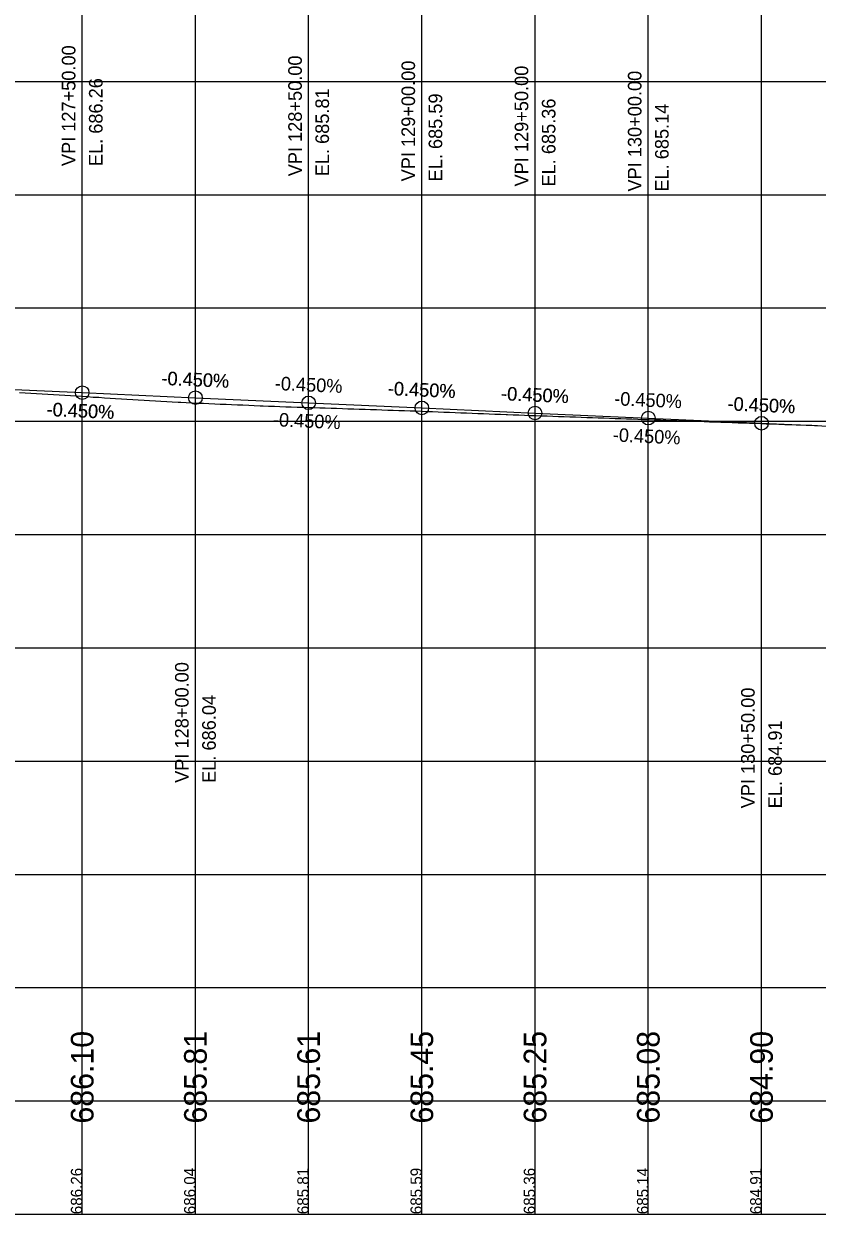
# Model space of a CAD drawing. Extents: x -7164 to 2214450, y -19642 to 253469.
# Drawn here: x 19924 to 20275, y -3000 to -2475 of the extents above; entities that cross this region are included whole.
import ezdxf

# ---------------------------------------------------------------- set-up
doc = ezdxf.new("R2010")
doc.units = 0
for name, color, linetype in [('DESIGN - PROFILE - Proposed', 7, 'Continuous'), ('DESIGN - PROFILE - Proposed Curve Text', 7, 'Continuous'), ('DESIGN - PROFILE - Proposed Text', 7, 'Continuous'), ('DESIGN - SCRATCH - User 1', 7, 'Continuous'), ('DESIGN - SHEET - Light Grid', 7, 'Continuous'), ('SURVEY - PROFILE - Ground Line with Text', 7, 'Continuous')]:
    doc.layers.add(name, color=color, linetype=linetype)

msp = doc.modelspace()

# ---------------------------------------------------------------- linework, layer by layer
at = {"layer": 'DESIGN - PROFILE - Proposed'}
msp.add_lwpolyline([(19750, -2626.56), (19800, -2629.81), (19850, -2632.66), (19900, -2635.11), (19950, -2637.36), (20000, -2639.61), (20050, -2641.86), (20100, -2644.11), (20150, -2646.36), (20200, -2648.61), (20250, -2650.86), (20300, -2653.11)], dxfattribs=at)
msp.add_lwpolyline([(19750, -2626.56), (19800, -2629.81), (19850, -2632.66), (19900, -2635.11), (19950, -2637.36), (20000, -2639.61), (20050, -2641.86), (20100, -2644.11), (20150, -2646.36), (20200, -2648.61), (20250, -2650.86), (20300, -2653.11)], dxfattribs=at)
at = {"layer": 'DESIGN - PROFILE - Proposed Text'}
for centre in [(19950, -2637.36), (19950, -2637.36), (20000, -2639.61), (20000, -2639.61), (20050, -2641.86), (20050, -2641.86), (20100, -2644.11), (20100, -2644.11), (20150, -2646.36), (20150, -2646.36), (20200, -2648.61), (20200, -2648.61), (20250, -2650.86), (20250, -2650.86)]:
    msp.add_circle(centre, 3, dxfattribs=at)
at = {"layer": 'DESIGN - SCRATCH - User 1'}
msp.add_line((15000, -3000), (24100, -3000), dxfattribs=at)
msp.add_line((15000, -3000), (24100, -3000), dxfattribs=at)
at = {"layer": 'DESIGN - SHEET - Light Grid'}
for p, q in [((19950, -3000), (19950, -1000)), ((19950, -3000), (19950, -1000)), ((20000, -3000), (20000, -1000)), ((20000, -3000), (20000, -1000)), ((20050, -3000), (20050, -1000)), ((20050, -3000), (20050, -1000)), ((20100, -3000), (20100, -1000)), ((20100, -3000), (20100, -1000)), ((20150, -3000), (20150, -1000)), ((20150, -3000), (20150, -1000)), ((20200, -3000), (20200, -1000)), ((20200, -3000), (20200, -1000)), ((20250, -3000), (20250, -1000)), ((20250, -3000), (20250, -1000)), ((15000, -2500), (24100, -2500)), ((15000, -2500), (24100, -2500)), ((15000, -2550), (24100, -2550)), ((15000, -2550), (24100, -2550)), ((15000, -2600), (24100, -2600)), ((15000, -2600), (24100, -2600)), ((15000, -2650), (24100, -2650)), ((15000, -2650), (24100, -2650)), ((15000, -2700), (24100, -2700)), ((15000, -2700), (24100, -2700)), ((15000, -2750), (24100, -2750)), ((15000, -2750), (24100, -2750)), ((15000, -2800), (24100, -2800)), ((15000, -2800), (24100, -2800)), ((15000, -2850), (24100, -2850)), ((15000, -2850), (24100, -2850)), ((15000, -2900), (24100, -2900)), ((15000, -2900), (24100, -2900)), ((15000, -2950), (24100, -2950)), ((15000, -2950), (24100, -2950)), ((15000, -3000), (24100, -3000)), ((15000, -3000), (24100, -3000))]:
    msp.add_line(p, q, dxfattribs=at)
at = {"layer": 'SURVEY - PROFILE - Ground Line with Text'}
for points in [[(19922.35, -2637.26), (19924.78, -2637.43), (19927.35, -2637.57), (19929.78, -2637.74), (19932.35, -2637.88), (19934.78, -2638.05), (19937.35, -2638.19), (19939.78, -2638.36), (19942.35, -2638.5), (19944.78, -2638.67), (19947.35, -2638.81), (19949.78, -2638.98), (19952.35, -2639.12), (19954.78, -2639.29), (19957.35, -2639.43), (19959.78, -2639.6), (19962.35, -2639.74), (19964.78, -2639.91), (19967.35, -2640.05), (19969.78, -2640.22), (19972.35, -2640.36), (19974.78, -2640.53), (19977.34, -2640.67), (19979.78, -2640.84), (19982.34, -2640.98), (19984.78, -2641.15), (19987.34, -2641.29), (19989.78, -2641.46), (19992.34, -2641.6), (19993.55, -2641.64), (19995.99, -2641.72), (19998.55, -2641.86), (20000.99, -2641.94)], [(19922.35, -2637.26), (19924.78, -2637.43), (19927.35, -2637.57), (19929.78, -2637.74), (19932.35, -2637.88), (19934.78, -2638.05), (19937.35, -2638.19), (19939.78, -2638.36), (19942.35, -2638.5), (19944.78, -2638.67), (19947.35, -2638.81), (19949.78, -2638.98), (19952.35, -2639.12), (19954.78, -2639.29), (19957.35, -2639.43), (19959.78, -2639.6), (19962.35, -2639.74), (19964.78, -2639.91), (19967.35, -2640.05), (19969.78, -2640.22), (19972.35, -2640.36), (19974.78, -2640.53), (19977.34, -2640.67), (19979.78, -2640.84), (19982.34, -2640.98), (19984.78, -2641.15), (19987.34, -2641.29), (19989.78, -2641.46), (19992.34, -2641.6), (19993.55, -2641.64), (19995.99, -2641.72), (19998.55, -2641.86), (20000.99, -2641.94)], [(20000.99, -2641.94), (20003.55, -2642.08), (20005.99, -2642.16), (20008.55, -2642.3), (20010.99, -2642.38), (20013.55, -2642.52), (20015.98, -2642.6), (20018.55, -2642.74), (20020.98, -2642.82), (20023.55, -2642.96), (20025.98, -2643.04), (20028.55, -2643.18), (20029.92, -2643.23), (20032.35, -2643.31), (20034.92, -2643.39), (20037.35, -2643.47), (20039.92, -2643.56), (20042.35, -2643.63), (20044.92, -2643.72), (20047.35, -2643.8), (20049.92, -2643.89), (20052.35, -2643.96), (20054.91, -2644.05), (20057.35, -2644.13), (20059.91, -2644.22), (20062.35, -2644.29), (20064.91, -2644.38), (20067.35, -2644.46), (20069.91, -2644.55), (20072.35, -2644.62), (20074.91, -2644.71), (20077.35, -2644.79), (20079.91, -2644.88), (20082.35, -2644.95), (20084.91, -2645.04), (20087.35, -2645.12), (20089.91, -2645.2), (20092.35, -2645.28), (20094.91, -2645.37), (20097.36, -2645.45), (20099.91, -2645.53), (20102.06, -2645.62), (20102.22, -2645.63), (20104.76, -2645.73), (20107.22, -2645.83), (20109.76, -2645.92), (20112.22, -2646.03), (20114.76, -2646.12), (20117.22, -2646.23), (20119.76, -2646.32), (20122.22, -2646.43), (20124.76, -2646.52), (20127.22, -2646.62), (20129.76, -2646.72), (20132.22, -2646.82), (20134.76, -2646.92), (20137.22, -2647.02), (20137.82, -2647.04), (20140.36, -2647.14), (20142.82, -2647.22), (20145.37, -2647.31), (20147.82, -2647.4), (20150.37, -2647.49), (20152.82, -2647.57), (20155.37, -2647.67), (20157.82, -2647.75), (20160.37, -2647.84), (20162.82, -2647.93), (20165.37, -2648.02), (20167.82, -2648.1), (20170.37, -2648.2), (20172.82, -2648.28), (20175.37, -2648.37), (20177.82, -2648.46), (20180.37, -2648.55), (20182.82, -2648.63), (20185.37, -2648.73), (20187.82, -2648.81), (20190.37, -2648.91), (20192.81, -2648.99), (20195.38, -2649.08), (20197.81, -2649.16), (20200.38, -2649.26), (20202.81, -2649.34), (20205.38, -2649.44), (20207.81, -2649.52), (20210.38, -2649.61), (20212.81, -2649.69), (20214.66, -2649.76), (20217.09, -2649.84), (20219.66, -2649.94), (20222.1, -2650.02), (20224.66, -2650.12), (20227.1, -2650.2), (20229.66, -2650.3), (20232.1, -2650.38), (20234.66, -2650.47), (20237.1, -2650.56), (20239.66, -2650.65), (20242.1, -2650.73), (20244.66, -2650.83)], [(20000.99, -2641.94), (20003.55, -2642.08), (20005.99, -2642.16), (20008.55, -2642.3), (20010.99, -2642.38), (20013.55, -2642.52), (20015.98, -2642.6), (20018.55, -2642.74), (20020.98, -2642.82), (20023.55, -2642.96), (20025.98, -2643.04), (20028.55, -2643.18), (20029.92, -2643.23), (20032.35, -2643.31), (20034.92, -2643.39), (20037.35, -2643.47), (20039.92, -2643.56), (20042.35, -2643.63), (20044.92, -2643.72), (20047.35, -2643.8), (20049.92, -2643.89), (20052.35, -2643.96), (20054.91, -2644.05), (20057.35, -2644.13), (20059.91, -2644.22), (20062.35, -2644.29), (20064.91, -2644.38), (20067.35, -2644.46), (20069.91, -2644.55), (20072.35, -2644.62), (20074.91, -2644.71), (20077.35, -2644.79), (20079.91, -2644.88), (20082.35, -2644.95), (20084.91, -2645.04), (20087.35, -2645.12), (20089.91, -2645.2), (20092.35, -2645.28), (20094.91, -2645.37), (20097.36, -2645.45), (20099.91, -2645.53), (20102.06, -2645.62), (20102.22, -2645.63), (20104.76, -2645.73), (20107.22, -2645.83), (20109.76, -2645.92), (20112.22, -2646.03), (20114.76, -2646.12), (20117.22, -2646.23), (20119.76, -2646.32), (20122.22, -2646.43), (20124.76, -2646.52), (20127.22, -2646.62), (20129.76, -2646.72), (20132.22, -2646.82), (20134.76, -2646.92), (20137.22, -2647.02), (20137.82, -2647.04), (20140.36, -2647.14), (20142.82, -2647.22), (20145.37, -2647.31), (20147.82, -2647.4), (20150.37, -2647.49), (20152.82, -2647.57), (20155.37, -2647.67), (20157.82, -2647.75), (20160.37, -2647.84), (20162.82, -2647.93), (20165.37, -2648.02), (20167.82, -2648.1), (20170.37, -2648.2), (20172.82, -2648.28), (20175.37, -2648.37), (20177.82, -2648.46), (20180.37, -2648.55), (20182.82, -2648.63), (20185.37, -2648.73), (20187.82, -2648.81), (20190.37, -2648.91), (20192.81, -2648.99), (20195.38, -2649.08), (20197.81, -2649.16), (20200.38, -2649.26), (20202.81, -2649.34), (20205.38, -2649.44), (20207.81, -2649.52), (20210.38, -2649.61), (20212.81, -2649.69), (20214.66, -2649.76), (20217.09, -2649.84), (20219.66, -2649.94), (20222.1, -2650.02), (20224.66, -2650.12), (20227.1, -2650.2), (20229.66, -2650.3), (20232.1, -2650.38), (20234.66, -2650.47), (20237.1, -2650.56), (20239.66, -2650.65), (20242.1, -2650.73), (20244.66, -2650.83)], [(20244.66, -2650.83), (20247.1, -2650.91), (20249.66, -2651.01), (20252.1, -2651.09), (20254.66, -2651.18), (20255.25, -2651.2), (20257.7, -2651.29), (20260.25, -2651.38), (20262.71, -2651.47), (20265.25, -2651.56), (20267.21, -2651.61), (20269.67, -2651.69), (20272.21, -2651.75), (20274.67, -2651.83)], [(20244.66, -2650.83), (20247.1, -2650.91), (20249.66, -2651.01), (20252.1, -2651.09), (20254.66, -2651.18), (20255.25, -2651.2), (20257.7, -2651.29), (20260.25, -2651.38), (20262.71, -2651.47), (20265.25, -2651.56), (20267.21, -2651.61), (20269.67, -2651.69), (20272.21, -2651.75), (20274.67, -2651.83)]]:
    msp.add_lwpolyline(points, dxfattribs=at)

# ---------------------------------------------------------------- texts
at = {"layer": 'DESIGN - PROFILE - Proposed Curve Text'}
for s, p in [('VPI 127+50.00', (19947, -2537.36)), ('VPI 127+50.00', (19947, -2537.36)), ('VPI 128+50.00', (20047, -2541.86)), ('VPI 128+50.00', (20047, -2541.86)), ('VPI 129+00.00', (20097, -2544.11)), ('VPI 129+00.00', (20097, -2544.11)), ('VPI 129+50.00', (20147, -2546.36)), ('VPI 129+50.00', (20147, -2546.36)), ('VPI 130+00.00', (20197, -2548.61)), ('VPI 130+00.00', (20197, -2548.61)), ('EL. 686.26', (19959, -2537.36)), ('EL. 686.26', (19959, -2537.36)), ('EL. 685.81', (20059, -2541.86)), ('EL. 685.81', (20059, -2541.86)), ('EL. 685.59', (20109, -2544.11)), ('EL. 685.59', (20109, -2544.11)), ('EL. 685.36', (20159, -2546.36)), ('EL. 685.36', (20159, -2546.36)), ('EL. 685.14', (20209, -2548.61)), ('EL. 685.14', (20209, -2548.61)), ('VPI 128+00.00', (19997, -2809.61)), ('VPI 128+00.00', (19997, -2809.61)), ('VPI 130+50.00', (20247, -2820.86)), ('VPI 130+50.00', (20247, -2820.86)), ('EL. 686.04', (20009, -2809.61)), ('EL. 686.04', (20009, -2809.61)), ('EL. 684.91', (20259, -2820.86)), ('EL. 684.91', (20259, -2820.86))]:
    msp.add_text(s, height=6, rotation=90, dxfattribs=at).set_placement(p)
at = {"layer": 'DESIGN - PROFILE - Proposed Text'}
for s, height, rotation, p in [('-0.450%', 6, 357.4234, (19984.85, -2633.92)), ('-0.450%', 6, 357.4234, (19984.85, -2633.92)), ('-0.450%', 6, 357.4234, (19984.95, -2633.93)), ('-0.450%', 6, 357.4234, (19984.95, -2633.93)), ('-0.450%', 6, 357.4234, (20034.95, -2636.18)), ('-0.450%', 6, 357.4234, (20034.95, -2636.18)), ('-0.450%', 6, 357.4234, (20084.85, -2638.42)), ('-0.450%', 6, 357.4234, (20084.85, -2638.42)), ('-0.450%', 6, 357.4234, (20084.95, -2638.43)), ('-0.450%', 6, 357.4234, (20084.95, -2638.43)), ('-0.450%', 6, 357.4234, (20134.85, -2640.67)), ('-0.450%', 6, 357.4234, (20134.85, -2640.67)), ('-0.450%', 6, 357.4234, (20134.95, -2640.68)), ('-0.450%', 6, 357.4234, (20134.95, -2640.68)), ('-0.450%', 6, 357.4234, (20184.85, -2642.92)), ('-0.450%', 6, 357.4234, (20184.85, -2642.92)), ('-0.450%', 6, 357.4234, (19934.13, -2647.66)), ('-0.450%', 6, 357.4234, (19934.13, -2647.66)), ('-0.450%', 6, 357.4234, (19934.23, -2647.66)), ('-0.450%', 6, 357.4234, (19934.23, -2647.66)), ('-0.450%', 6, 357.4234, (20234.85, -2645.17)), ('-0.450%', 6, 357.4234, (20234.85, -2645.17)), ('-0.450%', 6, 357.4234, (20234.95, -2645.18)), ('-0.450%', 6, 357.4234, (20234.95, -2645.18)), ('-0.450%', 6, 357.4234, (20034.13, -2652.16)), ('-0.450%', 6, 357.4234, (20034.13, -2652.16)), ('-0.450%', 6, 357.4234, (20184.23, -2658.91)), ('-0.450%', 6, 357.4234, (20184.23, -2658.91)), ('686.26', 5, 90, (19950, -3000)), ('686.26', 5, 90, (19950, -3000)), ('686.04', 5, 90, (20000, -3000)), ('686.04', 5, 90, (20000, -3000)), ('685.81', 5, 90, (20050, -3000)), ('685.81', 5, 90, (20050, -3000)), ('685.59', 5, 90, (20100, -3000)), ('685.59', 5, 90, (20100, -3000)), ('685.36', 5, 90, (20150, -3000)), ('685.36', 5, 90, (20150, -3000)), ('685.14', 5, 90, (20200, -3000)), ('685.14', 5, 90, (20200, -3000)), ('684.91', 5, 90, (20250, -3000)), ('684.91', 5, 90, (20250, -3000))]:
    msp.add_text(s, height=height, rotation=rotation, dxfattribs=at).set_placement(p)
at = {"layer": 'SURVEY - PROFILE - Ground Line with Text'}
for s, p in [('686.10', (19955, -2960)), ('686.10', (19955, -2960)), ('685.81', (20005, -2960)), ('685.81', (20005, -2960)), ('685.61', (20055, -2960)), ('685.61', (20055, -2960)), ('685.45', (20105, -2960)), ('685.45', (20105, -2960)), ('685.25', (20155, -2960)), ('685.25', (20155, -2960)), ('685.08', (20205, -2960)), ('685.08', (20205, -2960)), ('684.90', (20255, -2960)), ('684.90', (20255, -2960))]:
    msp.add_text(s, height=10, rotation=90, dxfattribs=at).set_placement(p)

doc.saveas('drawing.dxf')
